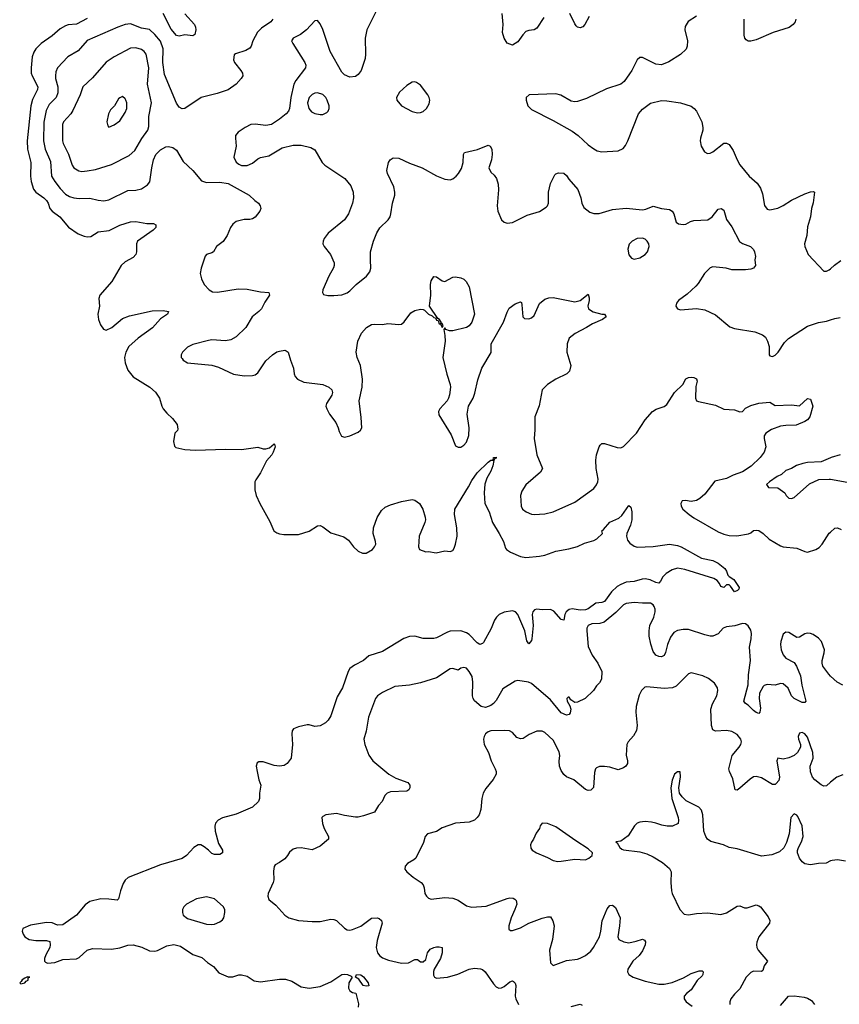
# Model space of a CAD drawing. Header units: inches. Extents: x 2134017 to 2292458, y 756222 to 916513.
# Tile 295 of 387: x 2234011 to 2240064, y 820591 to 827865. Entities that reach past the tile are written whole.
import ezdxf

# ---------------------------------------------------------------- set-up
doc = ezdxf.new("R2010")
doc.units = ezdxf.units.IN
doc.header["$MEASUREMENT"] = 0
doc.layers.add('C2832', color=7, linetype='Continuous')
doc.layers.add('C2842', color=7, linetype='Continuous')

msp = doc.modelspace()

# ---------------------------------------------------------------- linework, layer by layer
at = {"layer": 'C2832', "color": 5}
for points, elevation in [([(2235230, 827908.7), (2235301.7, 827830), (2235310.3, 827810), (2235311.5, 827791.5), (2235305.1, 827754.9), (2235290, 827745.1), (2235230, 827754.7), (2235190, 827742.9), (2235170, 827749.7), (2235130, 827795.4), (2235070, 827910.9)], 220), ([(2236646.4, 827933.6), (2236576, 827790), (2236561.7, 827730), (2236565.3, 827610), (2236561.4, 827578.6), (2236532.7, 827490), (2236510, 827459.3), (2236490, 827446.6), (2236450, 827441.6), (2236410, 827458.7), (2236390, 827478.4), (2236303.5, 827630), (2236250, 827793.2), (2236230, 827836), (2236210, 827859.3), (2236190, 827856), (2236130, 827789.5), (2236084.2, 827755.8), (2236031.3, 827730), (2236022.5, 827717.5), (2236018.8, 827710), (2236027.3, 827690), (2236117.1, 827550), (2236125.5, 827530), (2236123, 827510), (2236050, 827415.8), (2236035, 827390), (2236013.4, 827290), (2236004.5, 827210), (2235997.3, 827190), (2235980.3, 827170), (2235930, 827129.7), (2235870, 827091.1), (2235830, 827083.8), (2235750, 827093.7), (2235718, 827090), (2235677.3, 827070), (2235625.5, 827034.5), (2235606, 827010), (2235603.8, 826990), (2235610.3, 826930), (2235593.4, 826850), (2235610, 826813), (2235630, 826796.9), (2235650, 826788.1), (2235690, 826789.1), (2235730, 826806), (2235770, 826837.4), (2235790, 826847.4), (2235850, 826859.5), (2235950, 826917.6), (2236030, 826939.5), (2236090, 826939.5), (2236160.3, 826920.3), (2236190, 826903), (2236244.9, 826810), (2236264.2, 826790), (2236411.1, 826691.1), (2236457.4, 826637.4), (2236474.6, 826590), (2236476, 826550), (2236468.8, 826510), (2236439.5, 826430), (2236410, 826386), (2236290, 826289.3), (2236259.1, 826250), (2236253.4, 826230), (2236250.7, 826210), (2236260.7, 826190), (2236306.8, 826130), (2236334, 826070), (2236334, 826050), (2236327.9, 826032.1), (2236294, 825970), (2236250.7, 825870), (2236247.3, 825850), (2236256, 825836), (2236287.9, 825827.9), (2236330, 825828), (2236390, 825833.4), (2236430, 825848.2), (2236450, 825863), (2236495.1, 825910), (2236572.7, 825970), (2236597.2, 826002.8), (2236604.5, 826030), (2236600.7, 826090), (2236602.9, 826150), (2236624.7, 826230), (2236648.3, 826290), (2236670, 826328.2), (2236732.9, 826387.1), (2236747.1, 826410), (2236752.9, 826430), (2236763.7, 826510), (2236780.9, 826570), (2236782, 826590), (2236773.1, 826630), (2236726.8, 826730), (2236722.8, 826750), (2236735.4, 826810), (2236748.2, 826830), (2236770, 826845.7), (2236810, 826841.5), (2236890, 826804.2), (2236982.4, 826770), (2237090, 826711.6), (2237150, 826686.7), (2237190, 826681.3), (2237210, 826690.4), (2237234, 826710), (2237251.5, 826730), (2237273.2, 826766.8), (2237286.3, 826810), (2237289.6, 826870.4), (2237295.5, 826884.5), (2237392.8, 826907.2), (2237470, 826938), (2237486, 826930), (2237497.1, 826910), (2237500.4, 826870), (2237494.4, 826830), (2237475.5, 826770), (2237490, 826738.8), (2237516.2, 826716.2), (2237532, 826692), (2237543.8, 826650), (2237548.3, 826608.3), (2237536.3, 826490), (2237543, 826450), (2237570, 826386.8), (2237590, 826370.6), (2237610, 826362), (2237650, 826366.4), (2237758.2, 826421.8), (2237850, 826447.9), (2237899.2, 826480.8), (2237908, 826490), (2237915.4, 826510), (2237916.9, 826590), (2237930, 826656), (2237962, 826718), (2237970, 826726.8), (2237990, 826733.4), (2238030, 826730.5), (2238050, 826714), (2238066.6, 826686.6), (2238132.7, 826610), (2238154.9, 826550), (2238162.4, 826510), (2238178, 826478), (2238222.3, 826442.3), (2238250, 826432.4), (2238290, 826432.9), (2238390, 826462.2), (2238490, 826471.8), (2238610, 826460.9), (2238634.6, 826465.4), (2238690, 826487.3), (2238750.7, 826470.7), (2238810, 826462.8), (2238830, 826450.8), (2238842.8, 826430), (2238858.8, 826370), (2238877.5, 826357.5), (2238910, 826352.7), (2238930, 826355.8), (2238965.9, 826374.1), (2238990, 826380.7), (2239092.2, 826387.8), (2239124.7, 826410), (2239170, 826465.5), (2239190.7, 826470.7), (2239210, 826458), (2239231.7, 826390), (2239270, 826334.9), (2239327.6, 826227.6), (2239350, 826211.5), (2239408.8, 826188.8), (2239430, 826167.3), (2239438.7, 826150), (2239445.2, 826114.8), (2239440.7, 826090), (2239444.7, 826050), (2239430.4, 826029.6), (2239410, 826022), (2239370, 826016.9), (2239270, 826016.4), (2239228.8, 826028.8), (2239130, 826040.4), (2239110, 826032.8), (2239068.6, 825991.4), (2239022.5, 825917.5), (2239004.1, 825895.9), (2238941.5, 825838.5), (2238875.5, 825790), (2238862, 825770), (2238857.3, 825750), (2238868, 825728), (2238890, 825722), (2239010, 825731.7), (2239070, 825721.1), (2239150, 825685.5), (2239256.2, 825596.2), (2239290, 825583.7), (2239439.2, 825559.2), (2239497.5, 825537.5), (2239519.9, 825519.9), (2239534.8, 825490), (2239544.9, 825450), (2239546, 825390), (2239550, 825382), (2239570, 825378), (2239590, 825386.8), (2239612.7, 825410), (2239660.1, 825479.9), (2239689.2, 825510), (2239830, 825602), (2239910, 825627.7), (2239970, 825637.1), (2240000, 825647.4)], 260), ([(2237882.8, 827882.8), (2237830, 827802.9), (2237810, 827789.7), (2237770, 827786.2), (2237750, 827778), (2237726.6, 827753.4), (2237690, 827701.6), (2237650, 827678), (2237610, 827693.2), (2237587.9, 827727.9), (2237576.2, 827770), (2237581.1, 827830), (2237574.7, 827910)], 260), ([(2239010, 827892.7), (2238948.5, 827851.5), (2238924.5, 827815.5), (2238924, 827790), (2238941.6, 827710), (2238939.3, 827670), (2238931.8, 827648.2), (2238890, 827609.4), (2238805.1, 827554.9), (2238750, 827532), (2238710, 827537), (2238610, 827586.6), (2238590, 827586), (2238570.5, 827569.5), (2238532.7, 827490), (2238515.6, 827464.4), (2238476, 827410), (2238451, 827390), (2238345.5, 827354.5), (2238197.6, 827282.4), (2238130, 827260.9), (2238110, 827258), (2238083.3, 827263.3), (2238006.8, 827306.8), (2237970, 827318), (2237774, 827310), (2237751.3, 827290), (2237751, 827270), (2237764.9, 827230), (2237790, 827202), (2237950, 827121.6), (2238090, 827041.6), (2238136.3, 827010), (2238210, 826940.4), (2238250, 826910.4), (2238275.6, 826895.6), (2238310, 826888.2), (2238430, 826897.3), (2238467, 826913), (2238485.1, 826934.9), (2238502.9, 826970), (2238580.7, 827170), (2238610, 827205.5), (2238670, 827248.2), (2238750, 827268.8), (2238790, 827266), (2238890, 827250.3), (2238970, 827225.3), (2238993, 827210), (2239010.4, 827190), (2239048.7, 827110), (2239057, 827070), (2239055.3, 827050), (2239037.6, 826990), (2239036.4, 826970), (2239043.8, 826930), (2239067.7, 826890), (2239090, 826877.3), (2239110, 826879.1), (2239130, 826888), (2239210, 826952.7), (2239230, 826953.4), (2239250, 826942.8), (2239279.2, 826899.2), (2239308.9, 826830), (2239330, 826793), (2239398.4, 826710), (2239456.4, 826656.4), (2239481.6, 826621.6), (2239497.8, 826577.8), (2239512, 826492), (2239530, 826464.9), (2239550, 826460.5), (2239610, 826471.8), (2239650, 826491.8), (2239710, 826532), (2239810, 826579.3), (2239850, 826594.4), (2239870, 826596.3), (2239881, 826590), (2239872, 826512), (2239859.5, 826470), (2239851.4, 826410), (2239830, 826335.3), (2239823.1, 826270), (2239806.7, 826210), (2239808.2, 826190), (2239833.4, 826130), (2239950, 826006.8), (2239970, 826006.8), (2239990, 826016.3), (2240000, 826025.5)], 280), ([(2238216.5, 827890), (2238184.9, 827830), (2238170, 827811.8), (2238150, 827804.7), (2238130, 827811.3), (2238120.9, 827820.9), (2238110, 827834), (2238074.2, 827910)], 260), ([(2234510, 827873.2), (2234430, 827831.9), (2234370, 827827), (2234350, 827820.7), (2234310, 827797.4), (2234250, 827747), (2234168.8, 827690), (2234130.3, 827650), (2234115.5, 827624.5), (2234104.5, 827590), (2234095, 827510), (2234095.8, 827470), (2234102.2, 827450), (2234144.3, 827370), (2234142.3, 827350), (2234105.3, 827274.7), (2234092.4, 827230), (2234067, 826970), (2234069.6, 826910), (2234094, 826810), (2234090.1, 826710), (2234095.1, 826670), (2234114.1, 826614.1), (2234129.3, 826590), (2234189.6, 826549.6), (2234210, 826530.2), (2234222.2, 826510), (2234234.6, 826470), (2234251.7, 826451.7), (2234307.1, 826410), (2234372.5, 826332.5), (2234444.3, 826284.3), (2234486.3, 826266.3), (2234510, 826261.2), (2234536.8, 826263.2), (2234590, 826298), (2234670.9, 826309.1), (2234750, 826348.1), (2234830, 826372.6), (2234870, 826374.7), (2234950, 826359.6), (2234998.7, 826358.7), (2235017.3, 826350), (2235015.5, 826330), (2234996.3, 826310), (2234882, 826230), (2234872.7, 826210), (2234873.1, 826150), (2234868.5, 826130), (2234850, 826107.8), (2234790, 826075.8), (2234760.3, 826050), (2234691.8, 825930), (2234603.8, 825830), (2234595.6, 825804.4), (2234600.3, 825750), (2234587.1, 825690), (2234593.1, 825650), (2234606.8, 825610), (2234630, 825578.2), (2234650, 825572.2), (2234692.2, 825590), (2234770, 825656.9), (2234822.8, 825677.2), (2234990, 825713.8), (2235070, 825718), (2235110.6, 825710), (2235104, 825690), (2235050, 825655.6), (2234992.1, 825587.9), (2234887, 825513), (2234818.3, 825450), (2234794, 825410), (2234784.5, 825370), (2234790.2, 825330.2), (2234810, 825276.3), (2234850, 825226), (2234973.4, 825150), (2235014.6, 825114.6), (2235044.9, 825070), (2235060.7, 825010), (2235070.8, 824990), (2235097.5, 824957.5), (2235139.9, 824919.9), (2235173.5, 824873.5), (2235179.3, 824840.7), (2235176, 824830), (2235157.3, 824810), (2235148, 824750), (2235153.4, 824713.4), (2235164.7, 824704.7), (2235230, 824688.9), (2235310, 824684.6), (2235530, 824692.8), (2235649.7, 824690.3), (2235770, 824706), (2235810, 824694.8), (2235830, 824694.8), (2235857, 824703), (2235889.4, 824730.6), (2235894, 824730), (2235898, 824710), (2235884, 824670), (2235872.7, 824650), (2235834.7, 824605.3), (2235790, 824516.2), (2235754.7, 824465.3), (2235748.2, 824450), (2235748.1, 824391.9), (2235757.6, 824350), (2235784.2, 824290), (2235858.3, 824158.3), (2235889.2, 824090), (2235910, 824074.4), (2235930, 824066.5), (2235962.3, 824062.3), (2236070, 824062.9), (2236150, 824085.7), (2236210, 824126.4), (2236230, 824128.5), (2236250, 824119.5), (2236310, 824075.3), (2236404.9, 824044.9), (2236439, 824019), (2236476.4, 823970), (2236510, 823938.7), (2236542.8, 823922.8), (2236570, 823923.1), (2236615.8, 823950), (2236632.6, 823970), (2236640.4, 823990), (2236639.1, 824010), (2236622.2, 824070), (2236623.5, 824110), (2236650, 824187.3), (2236681.9, 824238.1), (2236710, 824263.2), (2236750, 824282), (2236830, 824305.9), (2236910, 824319.7), (2236930, 824314.7), (2236963.2, 824290), (2236987.9, 824250), (2237006.3, 824190), (2237008.8, 824170), (2237004.2, 824150), (2236961.3, 824050), (2236956, 823970), (2236964.7, 823950), (2237010, 823934.8), (2237030, 823936.3), (2237086.9, 823926.9), (2237150, 823941.3), (2237190, 823936.5), (2237210, 823944.6), (2237219.2, 823960.8), (2237229.9, 823990.1), (2237241.9, 824050), (2237239.5, 824110), (2237221.5, 824210), (2237225.8, 824250), (2237326.4, 824413.6), (2237350, 824460.5), (2237390, 824518.4), (2237470, 824596.3), (2237491.6, 824611.6), (2237508.4, 824611.6), (2237510, 824631.3), (2237530, 824634), (2237530, 824626), (2237518, 824622), (2237511.6, 824608.4), (2237506, 824570), (2237490.6, 824530), (2237461.1, 824478.9), (2237445.7, 824434.3), (2237442.3, 824370), (2237447.2, 824290), (2237478.3, 824230), (2237503.2, 824150), (2237552.4, 824070), (2237583.1, 824010), (2237599.9, 823959.9), (2237605.5, 823950), (2237634.9, 823930), (2237710, 823899.6), (2237750, 823891.2), (2237850, 823900.7), (2237889.9, 823910.1), (2237970, 823939.5), (2238065.3, 823954.7), (2238130, 823972.4), (2238181.2, 823998.8), (2238250, 824018), (2238274, 824030), (2238314, 824070), (2238309, 824090), (2238322, 824098), (2238370, 824152.4), (2238436.5, 824183.5), (2238458.4, 824201.6), (2238510, 824276), (2238524.7, 824264.7), (2238531, 824230), (2238530.6, 824170.6), (2238522.4, 824130), (2238494, 824070), (2238492.4, 824050), (2238499.8, 824019.8), (2238518, 823998), (2238550, 823976.3), (2238570, 823968.5), (2238690, 823973.4), (2238810, 823989.3), (2238870, 823979.3), (2238897.1, 823970), (2239046.6, 823886.6), (2239130, 823870.2), (2239170.4, 823850), (2239217.3, 823810), (2239230.8, 823790), (2239241.4, 823761.4), (2239250.7, 823750.7), (2239284.7, 823730), (2239324.7, 823670), (2239322, 823658), (2239312.7, 823647.3), (2239290, 823638), (2239261.2, 823681.2), (2239250, 823689), (2239230, 823689.2), (2239210, 823669), (2239190, 823677.2), (2239179.8, 823699.8), (2239162.4, 823722.4), (2239137, 823737), (2238923.8, 823803.8), (2238870, 823813), (2238830, 823801.7), (2238785.4, 823774.6), (2238760.8, 823750), (2238744.1, 823715.9), (2238730, 823703.1), (2238710, 823706), (2238665.9, 823725.9), (2238630, 823734.7), (2238607.3, 823732.7), (2238550, 823715.6), (2238490, 823708.8), (2238450, 823693.5), (2238422.5, 823677.5), (2238380.9, 823639.1), (2238330, 823566.8), (2238310, 823559.4), (2238266.1, 823553.9), (2238210, 823513.1), (2238190, 823505.3), (2238150, 823503.6), (2238090, 823512.3), (2238070, 823507.5), (2238047.2, 823490), (2238037.7, 823470), (2238030, 823429.4), (2238010, 823433.5), (2237955.3, 823495.3), (2237930, 823508.8), (2237870, 823505.7), (2237830, 823509.9), (2237813.8, 823506.2), (2237799.7, 823490), (2237796.8, 823470), (2237804.2, 823390), (2237793.2, 823290), (2237790, 823278), (2237770, 823254.5), (2237757.2, 823277.2), (2237741.4, 823350), (2237690, 823469.7), (2237671.6, 823491.6), (2237650, 823497.7), (2237590, 823489), (2237553.1, 823470), (2237532.5, 823450), (2237517.7, 823430), (2237493.7, 823366.3), (2237435.5, 823264.5), (2237430, 823257), (2237410.3, 823249.7), (2237390, 823260.5), (2237330, 823322.2), (2237310, 823336), (2237270, 823351), (2237190, 823346.9), (2237170, 823340.4), (2237090, 823297.6), (2237070, 823292.8), (2236990, 823293.8), (2236930, 823309.7), (2236890, 823307.1), (2236846.9, 823293.1), (2236690, 823196.4), (2236590, 823164.7), (2236550, 823129.8), (2236484.3, 823095.7), (2236449.3, 823070.7), (2236437.8, 823050), (2236395.3, 822930), (2236356.5, 822863.5), (2236310, 822722), (2236290, 822689.2), (2236270, 822669.3), (2236229.3, 822649.3), (2236190, 822644), (2236150, 822655.3), (2236134.6, 822654.6), (2236070, 822640.9), (2236033.7, 822626.3), (2236024, 822610), (2236020.7, 822590), (2236024.9, 822510), (2236015.5, 822410), (2235986, 822370), (2235965.2, 822354.8), (2235930, 822349.6), (2235890, 822356.2), (2235810, 822382.9), (2235777.3, 822382.7), (2235765.5, 822374.5), (2235758, 822350), (2235764.4, 822310), (2235777, 822250), (2235792, 822210), (2235782.4, 822150), (2235782.4, 822110), (2235774.4, 822090), (2235730, 822046.6), (2235610, 821996.3), (2235510, 821967.6), (2235477.3, 821950), (2235458, 821930), (2235452.2, 821907.8), (2235454.9, 821870), (2235479.9, 821779.9), (2235508, 821730), (2235510, 821709.4), (2235490, 821697), (2235450, 821696.2), (2235430, 821705.1), (2235406.6, 821730), (2235374.5, 821754.5), (2235350, 821767.6), (2235330, 821769.6), (2235296.3, 821750), (2235242.4, 821690), (2235211.3, 821668.7), (2235050, 821621.7), (2234813.1, 821526.9), (2234791.2, 821508.8), (2234776.4, 821483.6), (2234754.9, 821430), (2234740.5, 821370), (2234730, 821359.5), (2234670, 821367.7), (2234610.3, 821369.7), (2234530, 821349.6), (2234494.4, 821325.6), (2234430, 821249.6), (2234330, 821178.4), (2234290, 821174.5), (2234250, 821192.6), (2234210, 821195.3), (2234090, 821176.1), (2234035.5, 821150), (2234030.4, 821130), (2234037.4, 821110), (2234050.4, 821090), (2234082, 821070), (2234130, 821061.5), (2234210, 821062.8), (2234234, 821054), (2234237.3, 821030), (2234232.7, 821010), (2234203.4, 820956.6), (2234194, 820930), (2234193.4, 820910), (2234201.1, 820901.1), (2234215.6, 820895.6), (2234270, 820900.6), (2234330, 820920.6), (2234430, 820927.3), (2234450, 820936.1), (2234510, 820990.2), (2234550, 821002.3), (2234690, 820996.9), (2234750, 821007.7), (2234810, 821027.7), (2234850, 821030.7), (2234913.8, 821013.8), (2234970, 820985.3), (2235010, 820983.6), (2235030, 820988.9), (2235097.1, 821022.9), (2235150, 821033.4), (2235199, 821019), (2235290, 820958.2), (2235357, 820937), (2235398.5, 820898.5), (2235441.7, 820870), (2235482.4, 820822.4), (2235550, 820792.4), (2235585.6, 820794.4), (2235630, 820807.3), (2235650, 820807.3), (2235690, 820797.3), (2235742.8, 820762.8), (2235790, 820755.8), (2235930, 820776), (2235975.4, 820775.4), (2236021.8, 820761.8), (2236090, 820719.5), (2236150, 820709), (2236230, 820722.3), (2236310, 820756.9), (2236390, 820810.9), (2236410, 820814.4), (2236431.5, 820811.5), (2236458.3, 820798.3), (2236465.5, 820790), (2236442.4, 820750), (2236440.3, 820710), (2236450.3, 820690.3), (2236470, 820678.4), (2236492.5, 820672.5), (2236513.8, 820593.8), (2236511.5, 820570)], 220), ([(2235881.1, 827870), (2235865.7, 827850), (2235796.2, 827803.8), (2235767, 827773), (2235733.4, 827710), (2235721.1, 827670), (2235710, 827655.6), (2235682, 827638), (2235605.8, 827614.2), (2235594.9, 827605.1), (2235590.4, 827570), (2235596.4, 827550), (2235644.9, 827490), (2235656.3, 827470), (2235659.1, 827450), (2235647.7, 827430), (2235610.6, 827390), (2235551.7, 827348.3), (2235470, 827319.6), (2235350.4, 827289.6), (2235230, 827209.5), (2235210, 827207), (2235190, 827218), (2235170, 827249.2), (2235079.7, 827459.7), (2235069, 827550), (2235070.4, 827650), (2235050, 827706), (2235010, 827755.8), (2234970, 827793.5), (2234910, 827803.4), (2234830, 827834.5), (2234790.1, 827829.9), (2234734.9, 827810), (2234510, 827711.7), (2234444.3, 827635.7), (2234367.2, 827590), (2234290.2, 827509.8), (2234279.1, 827480.9), (2234275.2, 827450), (2234276.5, 827430), (2234294.1, 827370), (2234294, 827326), (2234279.6, 827290), (2234230, 827239.7), (2234206.1, 827193.9), (2234188.6, 827108.6), (2234187.3, 826970), (2234198.7, 826910), (2234238.7, 826818.7), (2234247.3, 826710), (2234270, 826670.3), (2234310, 826618), (2234350, 826576.2), (2234379.6, 826559.6), (2234410.2, 826550.2), (2234450, 826545), (2234530, 826547.8), (2234590, 826532.3), (2234632.3, 826527.7), (2234670, 826533.8), (2234810, 826604.6), (2234870, 826605.3), (2234910, 826616.5), (2234955.9, 826644.1), (2234972.7, 826667.3), (2234986.2, 826770), (2234999.8, 826830), (2235016, 826870), (2235050, 826903.6), (2235090, 826925.7), (2235110, 826928.7), (2235141.4, 826921.4), (2235170, 826900.5), (2235218.7, 826818.7), (2235290, 826750.4), (2235354.6, 826674.6), (2235390, 826662), (2235490, 826665.7), (2235550, 826656.1), (2235705.5, 826570), (2235748.5, 826528.5), (2235774.8, 826510), (2235786.8, 826490), (2235791, 826470), (2235784, 826450), (2235750, 826407), (2235730, 826394.5), (2235712, 826390), (2235670, 826389.6), (2235610, 826375.6), (2235585.4, 826354.6), (2235568, 826330), (2235543.7, 826270), (2235513.8, 826226.2), (2235463.8, 826190), (2235441.6, 826150), (2235430, 826142), (2235390.3, 826129.7), (2235381.7, 826118.3), (2235350.4, 826030), (2235343.8, 825990), (2235352.7, 825950), (2235373, 825910), (2235410.5, 825870), (2235435.3, 825855.3), (2235471.7, 825851.7), (2235624.1, 825875.9), (2235690, 825874), (2235790, 825854.6), (2235850.4, 825850.4), (2235856.3, 825830), (2235820.9, 825779.1), (2235795.8, 825730), (2235778.4, 825710), (2235728.8, 825670), (2235682.3, 825590), (2235610, 825522.4), (2235570, 825501.2), (2235530, 825491.6), (2235430, 825498.9), (2235404.8, 825495.2), (2235290, 825465.1), (2235250, 825446.6), (2235214, 825410), (2235204, 825390), (2235204.9, 825370), (2235210, 825361), (2235218.8, 825350), (2235250, 825330.6), (2235430, 825313.4), (2235478.4, 825298.4), (2235590, 825246.3), (2235670, 825234.6), (2235730, 825236.5), (2235750, 825241.1), (2235770, 825255.8), (2235830, 825344.4), (2235878.4, 825390), (2235910, 825410.3), (2235930, 825417), (2235970, 825423), (2235979.5, 825419.5), (2235993, 825410), (2236010.4, 825350), (2236034.4, 825290), (2236037.1, 825250), (2236045.5, 825230), (2236062, 825210), (2236110, 825187), (2236250, 825170.4), (2236294.8, 825150), (2236317.3, 825130), (2236322, 825110), (2236317.1, 825090), (2236275.8, 825030), (2236272.2, 825010), (2236278.7, 824990), (2236299.3, 824950), (2236346.7, 824890), (2236363.8, 824850), (2236370, 824822), (2236387.3, 824787.3), (2236410, 824781), (2236450, 824790.7), (2236510, 824818), (2236527.9, 824832.1), (2236536.9, 824850), (2236533.9, 824926.1), (2236519.3, 825050), (2236539.7, 825150), (2236543, 825210), (2236528.3, 825310), (2236502.2, 825370), (2236495.6, 825410), (2236508.7, 825490), (2236535.6, 825550), (2236572.3, 825590), (2236610, 825612.4), (2236630, 825616.4), (2236690, 825612.7), (2236730, 825620.4), (2236810, 825613.1), (2236830, 825617), (2236850, 825632.2), (2236900.5, 825699.5), (2236930, 825716.2), (2236970, 825726.3), (2236990, 825725.3), (2236999.9, 825719.9), (2237030.5, 825690), (2237057.1, 825677.1), (2237070, 825664.6), (2237082, 825662), (2237090, 825644.9), (2237102, 825642), (2237110, 825619.1), (2237119.1, 825619.1), (2237130, 825591.3), (2237137.5, 825602.5), (2237130, 825621.2), (2237121.2, 825621.2), (2237122.7, 825630), (2237111.6, 825650), (2237098, 825658), (2237036.9, 825750), (2237048.1, 825830), (2237045.6, 825910), (2237050, 825934.8), (2237070, 825968), (2237090, 825966), (2237130, 825936.4), (2237150, 825930.4), (2237210, 825962.3), (2237230, 825964.6), (2237270, 825957.4), (2237290, 825948.4), (2237308.4, 825930), (2237331.1, 825891.1), (2237370, 825688.7), (2237350.2, 825630), (2237330, 825604.4), (2237310, 825591.2), (2237210, 825565.6), (2237186, 825566), (2237157.5, 825577.5), (2237150, 825588.7), (2237143, 825577), (2237151.8, 825531.8), (2237152.6, 825490), (2237136.9, 825370), (2237166.6, 825246.6), (2237190.3, 825170), (2237191.7, 825150), (2237185.4, 825094.6), (2237178, 825070), (2237167, 825050), (2237113.7, 824990), (2237104.2, 824970), (2237106.8, 824946.8), (2237198.2, 824798.2), (2237230, 824718), (2237250, 824706.8), (2237270, 824707.3), (2237290, 824720.7), (2237310, 824744), (2237328, 824792), (2237329.7, 824850), (2237316.8, 824950), (2237326.2, 825010), (2237359.1, 825070), (2237373.4, 825106.6), (2237395.7, 825204.3), (2237424.7, 825290), (2237493, 825407), (2237493, 825470), (2237585.1, 825630), (2237610, 825704.7), (2237625.8, 825734.2), (2237670, 825766.8), (2237710, 825782), (2237716, 825776), (2237719.8, 825759.8), (2237726.8, 825670), (2237738.8, 825658.8), (2237770, 825654), (2237790, 825663), (2237810, 825680.7), (2237851, 825769), (2237890, 825801.3), (2237918, 825810), (2237950, 825811.7), (2238110, 825780.4), (2238150, 825790.6), (2238210, 825838), (2238217.1, 825810), (2238217.1, 825790), (2238207.7, 825750), (2238210.8, 825730), (2238246.4, 825706.4), (2238310, 825690.4), (2238331, 825690), (2238342.8, 825670), (2238316, 825650), (2238241.3, 825618.7), (2238197.3, 825590), (2238112.9, 825547.1), (2238070, 825512.7), (2238054.4, 825470), (2238052, 825410), (2238081.6, 825310), (2238070.4, 825269.6), (2238051.9, 825248.1), (2237970, 825208.6), (2237909.5, 825170.5), (2237869, 825130), (2237846.6, 825013.4), (2237814.9, 824930), (2237816.1, 824836.1), (2237809.3, 824770), (2237829.3, 824649.3), (2237871.3, 824550), (2237858, 824522), (2237750, 824427.8), (2237718.2, 824381.8), (2237710.2, 824350), (2237714.4, 824270), (2237725.5, 824250), (2237750.6, 824230), (2237790, 824211.7), (2237810, 824210.3), (2237890, 824213.8), (2237950.7, 824229.3), (2238110, 824300.3), (2238250, 824402.6), (2238271.6, 824428.4), (2238279.7, 824450), (2238282.2, 824470), (2238267.7, 824550), (2238266.6, 824610), (2238271.1, 824650), (2238289.8, 824710.2), (2238298.3, 824721.7), (2238310, 824733), (2238330, 824734.9), (2238424.4, 824704.4), (2238450, 824702.8), (2238470, 824712.9), (2238567.4, 824810), (2238630, 824908.4), (2238684.5, 824970), (2238712.5, 824987.5), (2238770, 825008.5), (2238790, 825023), (2238847.3, 825110), (2238909.4, 825170), (2238930, 825211), (2238950, 825222.8), (2238970, 825224), (2238990, 825220.7), (2239010, 825210.8), (2239014.9, 825194.9), (2239005.2, 825154.8), (2239002.4, 825070), (2239010.5, 825050.5), (2239024.1, 825044.1), (2239150, 825018), (2239210, 824988.8), (2239290, 824982.3), (2239330, 824968), (2239349.6, 824970.4), (2239370, 824995.8), (2239410, 825014.9), (2239468.8, 825031.2), (2239550, 825038.4), (2239590, 825015.5), (2239710, 825020.5), (2239770, 825011.3), (2239830, 825066), (2239850, 825061), (2239867.7, 825010), (2239847.2, 824930), (2239830.1, 824909.9), (2239810, 824896.4), (2239746, 824870), (2239670, 824868.2), (2239630, 824861.8), (2239563.4, 824836.6), (2239520.3, 824810), (2239507.8, 824790), (2239507.9, 824770), (2239521.5, 824710), (2239508.9, 824670), (2239480.3, 824630), (2239414, 824566), (2239350, 824524.8), (2239279.4, 824500.6), (2239230, 824476.4), (2239144.7, 824455.3), (2239070, 824359.6), (2239033.1, 824326.9), (2239010, 824313), (2238970, 824305.1), (2238926.9, 824313.1), (2238904, 824310), (2238892.7, 824290), (2238897, 824270), (2238908.8, 824250), (2238954.4, 824210), (2238990, 824185.7), (2239170, 824081.7), (2239210, 824064.2), (2239250, 824055.3), (2239307.3, 824052.7), (2239392.5, 824067.5), (2239410, 824074.8), (2239430, 824090.8), (2239450, 824094), (2239469.3, 824090.7), (2239500.7, 824070), (2239546.5, 824026.5), (2239630, 823978.9), (2239650, 823971.7), (2239750, 823961.7), (2239810, 823935.3), (2239830, 823932), (2239890, 823951.7), (2239914.7, 823965.3), (2239938.3, 823990), (2239990, 824070.4), (2240000, 824079.8)], 240), ([(2239742.4, 827870), (2239737.1, 827850), (2239723.8, 827830), (2239693, 827807), (2239574.8, 827770), (2239450, 827716.2), (2239410, 827707.6), (2239390, 827707.6), (2239375.6, 827715.6), (2239365.6, 827730), (2239360.5, 827750), (2239360.9, 827870)], 280), ([(2240000, 824627.9), (2239930, 824598), (2239830, 824593), (2239794.2, 824585.8), (2239748.3, 824571.7), (2239710, 824549.2), (2239670, 824534), (2239635.8, 824504.2), (2239604.9, 824490), (2239547.3, 824450), (2239527.3, 824430), (2239542, 824410), (2239610, 824406), (2239661, 824370), (2239670.7, 824350.7), (2239690, 824331.3), (2239710, 824327.7), (2239730, 824336), (2239842.9, 824437.1), (2239912.2, 824467.8), (2239990, 824471.7), (2240000, 824469.9)], 260), ([(2240000, 823016.1), (2239985.8, 823030), (2239942, 823090), (2239937.2, 823110), (2239938.4, 823130), (2239953, 823187), (2239953.3, 823210), (2239933.6, 823270), (2239910, 823296.2), (2239870, 823322.9), (2239850, 823331.1), (2239830, 823333.1), (2239810, 823328.1), (2239770, 823303.1), (2239750, 823300.4), (2239690, 823337.7), (2239670, 823339.1), (2239650, 823325.1), (2239631, 823270), (2239628.9, 823248.9), (2239634.4, 823210), (2239650, 823172), (2239670, 823147), (2239730, 823114.9), (2239748.9, 823090), (2239777.7, 823017.7), (2239787.6, 822947.6), (2239817.6, 822830), (2239810, 822819.5), (2239790, 822821.7), (2239729.6, 822850), (2239709.8, 822870), (2239685.2, 822925.2), (2239650, 822958), (2239630, 822960.4), (2239590, 822949.2), (2239530, 822953.6), (2239510, 822946.8), (2239501.3, 822938.7), (2239473.5, 822890), (2239471.5, 822850), (2239481.1, 822778.9), (2239476.9, 822750), (2239470, 822738.4), (2239450, 822745.6), (2239430, 822761.6), (2239390, 822801.4), (2239372.3, 822812.3), (2239358.3, 822830), (2239389.9, 822950), (2239394.3, 823025.7), (2239408.7, 823130), (2239401.8, 823230), (2239413.5, 823290), (2239414.4, 823330), (2239410, 823355.1), (2239390, 823387.6), (2239370, 823402.4), (2239350, 823405.1), (2239292, 823388), (2239230, 823380.5), (2239207.3, 823370), (2239170, 823326.6), (2239130, 823309.6), (2239110, 823309.6), (2239070, 823319.7), (2238950, 823359.8), (2238910, 823360.3), (2238867.8, 823352.2), (2238841.7, 823338.3), (2238817.1, 823302.9), (2238794.4, 823250), (2238780.9, 823190), (2238771.1, 823168.9), (2238750, 823158), (2238730, 823160.5), (2238710, 823169.6), (2238690, 823197.2), (2238671, 823251), (2238660.8, 823310), (2238660.3, 823350), (2238665.8, 823390), (2238693.2, 823450), (2238703.8, 823490), (2238703.9, 823510), (2238697.7, 823530), (2238690, 823542.9), (2238670, 823554.7), (2238610, 823553.5), (2238550, 823558.7), (2238490, 823552.6), (2238470, 823543.1), (2238413.7, 823486.3), (2238327.1, 823412.9), (2238295.4, 823404.6), (2238237.2, 823402.8), (2238209.1, 823390), (2238199.1, 823370), (2238198.2, 823350), (2238210, 823234.8), (2238237.6, 823170), (2238279.6, 823110), (2238310.3, 823050), (2238308, 822992), (2238293.7, 822966.3), (2238270, 822944), (2238247.7, 822910), (2238186, 822850), (2238130, 822822), (2238110, 822820.9), (2238081.2, 822841.2), (2238070, 822859), (2238061, 822859), (2238052, 822850), (2238054.8, 822830), (2238074.9, 822794.9), (2238081.3, 822770), (2238075.8, 822744.2), (2238068.3, 822731.7), (2238050, 822727.6), (2238010, 822745.1), (2237930, 822841), (2237790, 822959.7), (2237769.8, 822969.8), (2237690, 822982.4), (2237670, 822978.7), (2237578.9, 822921.1), (2237530, 822836.3), (2237510, 822813), (2237490, 822798.3), (2237450, 822784.7), (2237419.3, 822790), (2237370, 822831.8), (2237359.7, 822850), (2237356.1, 822870), (2237358, 822970), (2237351.8, 823011.8), (2237331, 823050), (2237310, 823074.7), (2237290, 823079.6), (2237270, 823073.6), (2237250, 823059.6), (2237210, 823071.1), (2237190, 823069.7), (2237090, 823002), (2236970, 822966.6), (2236890.5, 822949.5), (2236781.7, 822938.3), (2236690, 822893.3), (2236653.4, 822870), (2236639.5, 822850), (2236587.9, 822712.1), (2236570.2, 822609.8), (2236552.7, 822550), (2236559.3, 822510), (2236590.3, 822430.3), (2236619.3, 822390), (2236737.3, 822290), (2236790, 822260.3), (2236878, 822230), (2236892, 822210), (2236892, 822190), (2236885.4, 822174.6), (2236870, 822165.2), (2236750, 822159.6), (2236726, 822150), (2236706.7, 822133.3), (2236688.5, 822090), (2236660.4, 822059.6), (2236630.2, 822009.8), (2236550, 821982), (2236510, 821972.1), (2236490, 821972.1), (2236410, 821984.4), (2236350, 822000.5), (2236272, 821990), (2236250, 821979.3), (2236243, 821970), (2236247, 821927), (2236259.1, 821890), (2236290.8, 821830), (2236290.5, 821809.5), (2236230, 821759.5), (2236170, 821732), (2236090, 821746.3), (2236055.3, 821744.7), (2236030, 821737), (2236004.4, 821715.6), (2235990, 821689), (2235970, 821665.2), (2235930, 821637.2), (2235898, 821622), (2235890.5, 821609.5), (2235885.5, 821574.5), (2235887.6, 821510), (2235883.6, 821490), (2235846.7, 821410), (2235844.4, 821390), (2235850, 821365.5), (2235903.8, 821323.8), (2235970.4, 821250), (2235998.8, 821230), (2236069.1, 821209.1), (2236170, 821201.5), (2236230, 821202.8), (2236310, 821219.5), (2236330, 821216.5), (2236350, 821208.8), (2236410, 821153.7), (2236430, 821141.1), (2236450, 821138.9), (2236470, 821143.1), (2236530, 821167), (2236610, 821227.7), (2236650, 821230.6), (2236665.2, 821225.2), (2236682.8, 821210), (2236687.7, 821190), (2236650, 821062), (2236643.6, 821010), (2236653.7, 820970), (2236670, 820948.2), (2236690, 820932.7), (2236735.6, 820915.6), (2236830, 820894), (2236882, 820898), (2236930, 820922.8), (2236950, 820921), (2236970, 820904.9), (2236990, 820904.9), (2237010, 820922), (2237022.4, 820970), (2237042, 820998), (2237068.6, 821011.4), (2237090, 821015.3), (2237110, 821016.4), (2237130, 821010.4), (2237132, 820972), (2237119.6, 820930), (2237072.8, 820850), (2237067.6, 820832.4), (2237066, 820806), (2237074, 820790), (2237090, 820784), (2237170, 820790.9), (2237247.8, 820812.2), (2237330, 820849.4), (2237370, 820856.6), (2237413.6, 820853.6), (2237430, 820846.5), (2237449.4, 820829.4), (2237510, 820740.9), (2237530, 820720.2), (2237550, 820710.2), (2237570, 820711.3), (2237590, 820721.5), (2237630, 820756.4), (2237650, 820763), (2237658.3, 820758.3), (2237670, 820746.8), (2237676, 820730), (2237671.2, 820650), (2237675, 820630), (2237694.7, 820590)], 240), ([(2240000, 822230.9), (2239970, 822205.6), (2239950, 822201.6), (2239930, 822212.6), (2239882, 822250), (2239867.1, 822270), (2239850, 822309.2), (2239849.8, 822350), (2239870.8, 822410), (2239867.2, 822450), (2239830, 822564), (2239810, 822589.2), (2239790, 822598), (2239770, 822592.7), (2239759.1, 822570), (2239761.6, 822550), (2239777.1, 822510), (2239777.6, 822490), (2239754, 822450), (2239730, 822429.7), (2239690, 822411), (2239650, 822402), (2239610, 822408), (2239602.8, 822390), (2239621.7, 822270), (2239616.2, 822243.8), (2239598.5, 822221.5), (2239590, 822215.6), (2239570, 822214.7), (2239490, 822263.9), (2239450, 822273.7), (2239430, 822271.2), (2239405.1, 822254.9), (2239330, 822186.3), (2239310, 822172.3), (2239294, 822174), (2239277.4, 822257.4), (2239252, 822310), (2239247.3, 822330), (2239273.6, 822430), (2239324.2, 822490), (2239335.8, 822510), (2239340.5, 822530), (2239337.4, 822550), (2239310, 822583), (2239270, 822606.9), (2239230, 822614), (2239150, 822608.7), (2239130, 822619.5), (2239121.2, 822650), (2239116.2, 822770), (2239128.2, 822811.8), (2239158.5, 822870), (2239166.3, 822910), (2239163.6, 822930), (2239143.3, 822963.3), (2239097.2, 822997.2), (2239056.6, 823016.6), (2238970, 823039.3), (2238950, 823032), (2238858.1, 822941.9), (2238831.5, 822928.5), (2238770, 822924), (2238643.4, 822936.6), (2238627.2, 822932.8), (2238603, 822910), (2238584.8, 822875.2), (2238562.6, 822790), (2238561.5, 822750), (2238570.3, 822650), (2238565.5, 822614.5), (2238544.7, 822575.3), (2238504.9, 822530), (2238495.5, 822510), (2238490.4, 822430.4), (2238500.4, 822390), (2238500.4, 822370), (2238487.7, 822350), (2238470, 822337.6), (2238430, 822323.6), (2238370, 822342), (2238330, 822347.8), (2238292.5, 822347.5), (2238270, 822338), (2238263, 822330), (2238256.1, 822303.9), (2238247.9, 822192.1), (2238230, 822172.7), (2238210, 822169.5), (2238190, 822177.2), (2238102.7, 822250), (2238050, 822271.8), (2238030, 822289.5), (2238010, 822318), (2237998.8, 822350), (2237994.1, 822385.9), (2237999.7, 822430), (2237995.7, 822455.7), (2237950, 822542.9), (2237890, 822599.7), (2237870, 822609.7), (2237830, 822609.7), (2237774.8, 822585.2), (2237730, 822555.1), (2237710, 822551), (2237682.8, 822562.8), (2237650, 822599.6), (2237628, 822610), (2237590, 822613.7), (2237490, 822611.9), (2237470, 822604.4), (2237452, 822590), (2237440.3, 822570), (2237435.8, 822550), (2237441.6, 822510), (2237474.4, 822450), (2237494, 822390), (2237522.6, 822330), (2237528.8, 822310), (2237528.8, 822290), (2237508.3, 822251.7), (2237454.4, 822185.6), (2237434, 822150), (2237423.7, 822110), (2237417.6, 822030), (2237403.8, 821990), (2237390.3, 821969.7), (2237370, 821952), (2237330, 821935.6), (2237230, 821927.8), (2237130, 821893.3), (2237090, 821868.3), (2237024, 821850), (2237006.4, 821830), (2236992.8, 821787.2), (2236936.3, 821670), (2236923.1, 821656.9), (2236876, 821630), (2236858.8, 821610), (2236856, 821590), (2236870.8, 821570), (2236917.3, 821530), (2236976.3, 821490), (2236990, 821474), (2236998.4, 821450), (2237002.4, 821410), (2237015.5, 821390), (2237030, 821375.5), (2237050, 821368.2), (2237150, 821380.3), (2237210, 821374.9), (2237250, 821359.5), (2237310, 821317.6), (2237350, 821308.9), (2237456.7, 821316.7), (2237610, 821371.6), (2237630, 821376.5), (2237655.6, 821375.6), (2237668.6, 821368.6), (2237677.2, 821357.2), (2237681.3, 821330), (2237668.8, 821290), (2237641.7, 821230), (2237624.4, 821170), (2237624.5, 821144.5), (2237636, 821136), (2237650, 821136.3), (2237710, 821156.5), (2237770, 821189), (2237870, 821227.6), (2237910, 821237), (2237930, 821236.3), (2237948.5, 821208.5), (2237957, 821170), (2237946.3, 821070), (2237923.9, 820990), (2237930, 820898), (2237950, 820876.3), (2238050, 820914.9), (2238130, 820923.8), (2238150, 820930.5), (2238190, 820950.4), (2238230, 820982.4), (2238249.7, 821010), (2238292.9, 821090), (2238303.1, 821130), (2238312.5, 821207.5), (2238350, 821294.8), (2238370, 821320.7), (2238390, 821324), (2238410, 821306), (2238446, 821230), (2238441.5, 821170), (2238427.4, 821090), (2238436.3, 821070), (2238472.5, 821052.5), (2238510, 821045.3), (2238563.9, 821056.1), (2238610, 821072.4), (2238624.5, 821064.5), (2238632.3, 821052.3), (2238630.3, 821030), (2238610, 820986), (2238585.7, 820950), (2238540.2, 820910), (2238502.6, 820850), (2238499.5, 820830), (2238508.4, 820810), (2238542, 820790), (2238630, 820760.6), (2238730, 820739.7), (2238770, 820739), (2238830, 820751), (2238912.9, 820787.1), (2238970, 820818.9), (2239030, 820838), (2239050, 820838.8), (2239057.3, 820830), (2239055.8, 820810), (2239050, 820800.9), (2239013.4, 820766.6), (2238970, 820698.3), (2238934.4, 820670), (2238918.4, 820650), (2238918.4, 820630), (2238923, 820623), (2238932.7, 820610), (2238977.2, 820577.2)], 260), ([(2240000, 821649.4), (2239966.7, 821633.3), (2239910, 821631.5), (2239850, 821622), (2239810, 821629.4), (2239790, 821643.7), (2239771.1, 821671.1), (2239755.6, 821710), (2239754.2, 821725.8), (2239762, 821750), (2239784.2, 821790), (2239796.9, 821830), (2239789.6, 821909.6), (2239758.3, 821978.3), (2239750, 821989.2), (2239730, 821997.2), (2239706, 821970), (2239694.4, 821850), (2239674.7, 821785.3), (2239654, 821746), (2239622, 821718), (2239565.5, 821694.5), (2239490, 821686), (2239310, 821739.7), (2239249.7, 821749.7), (2239208.1, 821768.1), (2239114.6, 821794.6), (2239091.5, 821811.5), (2239077.7, 821830), (2239063.1, 821870), (2239056.8, 821990), (2239046.1, 822026.1), (2239026.1, 822046.1), (2238933.3, 822093.3), (2238902.6, 822122.6), (2238882.7, 822150), (2238879.3, 822190), (2238892.3, 822272.3), (2238888, 822308), (2238870, 822308.7), (2238846.8, 822290), (2238830, 822246), (2238820.7, 822190), (2238828.2, 822110), (2238873, 821970), (2238876.3, 821950), (2238873, 821927), (2238832.7, 821907.3), (2238792.8, 821907.2), (2238753.4, 821913.4), (2238709.7, 821929.7), (2238676.1, 821936.1), (2238630, 821940.5), (2238590, 821937), (2238570, 821929.3), (2238550.7, 821910), (2238504.1, 821835.9), (2238450, 821795.3), (2238414, 821790), (2238423.6, 821783.6), (2238442, 821750), (2238456.9, 821736.9), (2238471.1, 821731.1), (2238590, 821718), (2238641.7, 821701.7), (2238690, 821679.3), (2238758, 821638), (2238810, 821594.8), (2238823, 821570), (2238820.3, 821490), (2238824.6, 821430), (2238830.3, 821410), (2238886, 821290), (2238917.6, 821257.6), (2238950.4, 821250.4), (2239010, 821260.3), (2239090, 821266), (2239190, 821253.4), (2239230, 821267.3), (2239310, 821315.5), (2239330, 821319.1), (2239364.1, 821304.1), (2239383.8, 821303.8), (2239450, 821324.9), (2239470, 821319.3), (2239482, 821310), (2239537.7, 821237.7), (2239552, 821210), (2239548, 821190), (2239468.4, 821090), (2239454, 821050), (2239452.2, 821030), (2239454.4, 821010), (2239464.4, 820990), (2239534.8, 820910), (2239510, 820874), (2239499.2, 820840.8), (2239490, 820832.3), (2239430, 820834.7), (2239410, 820826.6), (2239390, 820806.6), (2239375.5, 820790), (2239330, 820705.2), (2239290, 820666.6), (2239263.8, 820630), (2239255.5, 820610), (2239256.3, 820590)], 280), ([(2239630, 820581.6), (2239689.5, 820650), (2239730, 820652.1), (2239803.8, 820643.8), (2239830, 820635.8), (2239858.6, 820618.6), (2239880.7, 820590)], 280), ([(2238084.6, 820575.4), (2238150, 820591.3), (2238164.4, 820584.4)], 240)]:
    msp.add_lwpolyline(points, dxfattribs=dict(at, elevation=elevation))
for points, elevation in [([(2234870, 827656.8), (2234830, 827654.8), (2234708.4, 827591.6), (2234649.5, 827550.5), (2234550, 827435.1), (2234477.1, 827370), (2234457, 827310), (2234404.3, 827195.7), (2234389, 827171), (2234335.6, 827110), (2234328.2, 827090), (2234326.7, 826970), (2234331.3, 826950), (2234372.6, 826872.6), (2234398, 826790), (2234410.3, 826770), (2234447.7, 826747.7), (2234470, 826744.4), (2234510, 826747.9), (2234570, 826758), (2234690, 826795.5), (2234818.8, 826861.2), (2234860.7, 826899.3), (2234912.6, 826987.4), (2234958.4, 827050), (2234964.1, 827075.9), (2234964.6, 827150), (2234985.4, 827250), (2234954.2, 827390), (2234964.5, 827510), (2234944.4, 827610), (2234930.9, 827630.9), (2234910, 827644.8)], 260), ([(2236930, 827405.1), (2236910, 827402.9), (2236870, 827379.5), (2236816.3, 827330), (2236794, 827290), (2236797.3, 827270), (2236830.8, 827230), (2236910, 827186), (2236950, 827177.1), (2236970, 827179.3), (2236990, 827188.2), (2237014.5, 827210), (2237036.3, 827243.7), (2237039.6, 827270), (2237035.1, 827290), (2237026, 827310), (2236970, 827382.9), (2236941.3, 827401.3)], 280), ([(2236210, 827325.3), (2236190, 827322), (2236170, 827312.2), (2236149.1, 827290), (2236136.9, 827250), (2236145.8, 827210), (2236165.4, 827185.4), (2236190, 827172.9), (2236230, 827165.3), (2236250, 827166), (2236279.7, 827180.3), (2236289.4, 827190), (2236297, 827210), (2236296.2, 827230), (2236282, 827270), (2236271.2, 827290), (2236250, 827312.1)], 280), ([(2234770, 827297.2), (2234750, 827289.3), (2234740.3, 827279.7), (2234710.3, 827229.7), (2234681.7, 827198.3), (2234668.2, 827170), (2234656, 827110), (2234661, 827081), (2234670, 827072), (2234710, 827087.7), (2234750, 827119.1), (2234790, 827180.7), (2234801.3, 827210), (2234802.4, 827250), (2234795.6, 827270), (2234790, 827281.2)], 280), ([(2238610, 826251.5), (2238570, 826249.6), (2238533.4, 826230), (2238513, 826207), (2238501.1, 826170), (2238509.1, 826129.1), (2238530, 826103), (2238550, 826096.4), (2238590, 826105.7), (2238629.4, 826130), (2238647, 826150), (2238659.5, 826190), (2238658, 826210), (2238646, 826230), (2238630, 826243.7)], 260), ([(2237870, 821928.7), (2237856, 821910), (2237851, 821890), (2237825.2, 821854.8), (2237806, 821810), (2237790, 821788), (2237782.8, 821770), (2237785.2, 821745.2), (2237796, 821730), (2237828.5, 821708.5), (2237910, 821676.3), (2237950, 821653), (2237986.4, 821646.4), (2238010, 821648.5), (2238110, 821662), (2238190, 821658.8), (2238215.3, 821670), (2238239, 821690), (2238241.2, 821710), (2238210, 821739.3), (2238117.2, 821797.2), (2237970, 821902.9), (2237910, 821926.6)], 280), ([(2235390, 821383.6), (2235316, 821370), (2235244, 821330), (2235224, 821310), (2235213.4, 821290), (2235213, 821270), (2235219.1, 821250), (2235250, 821225.3), (2235390, 821182.4), (2235430, 821179.3), (2235450, 821183.8), (2235490, 821199.1), (2235510, 821214.8), (2235519.5, 821230), (2235527.3, 821270), (2235525.1, 821290), (2235514.2, 821314.2), (2235450, 821369.6)], 240), ([(2234070, 820793.2), (2234050, 820784), (2234030, 820772.3), (2234022, 820758), (2234011.3, 820750), (2234020.7, 820740.7), (2234050, 820748.7), (2234058.6, 820761.4), (2234072.7, 820770), (2234074.6, 820785.4), (2234086, 820790)], 220), ([(2236570, 820723.9), (2236548.3, 820728.3), (2236515.2, 820775.2), (2236492.3, 820790), (2236499, 820810), (2236530, 820807.6), (2236550, 820793.1), (2236583.6, 820750), (2236590, 820728)], 220)]:
    msp.add_lwpolyline(points, close=True, dxfattribs=dict(at, elevation=elevation))
at = {"layer": 'C2842', "color": 5}
for points, elevation in [([(2240000, 826025.5), (2240028.3, 826051.7), (2240074.5, 826085.5)], 280), ([(2240000, 825647.4), (2240030, 825657.6), (2240070, 825664.9)], 260), ([(2240070, 824650.8), (2240004.9, 824630), (2240000, 824627.9)], 260), ([(2240000, 824469.9), (2240150, 824442.6)], 260), ([(2240000, 824079.8), (2240030, 824108), (2240050, 824110.6), (2240078, 824098)], 240), ([(2240090, 822948.2), (2240047.1, 822970), (2240000, 823016.1)], 240), ([(2240090, 822286), (2240046.4, 822270), (2240000, 822230.9)], 260), ([(2240110, 821647.7), (2240050, 821658.5), (2240010, 821654.3), (2240000, 821649.4)], 280)]:
    msp.add_lwpolyline(points, dxfattribs=dict(at, elevation=elevation))

doc.saveas('drawing.dxf')
